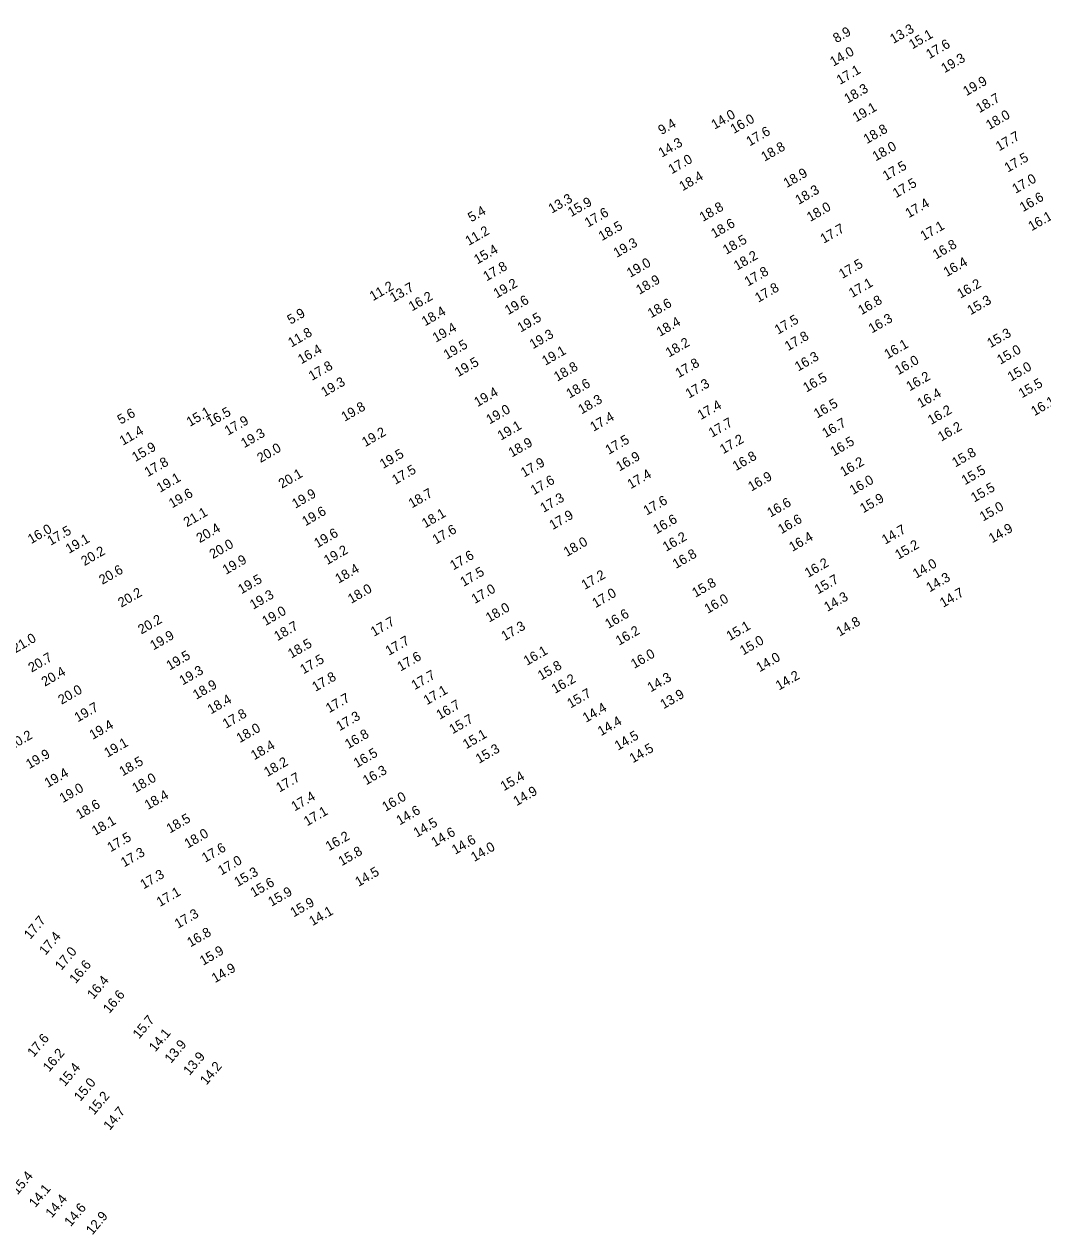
# Model space of a CAD drawing. Extents: x 1023796 to 1112670, y 656573 to 837340.
# Drawn here: x 1031242 to 1031773, y 815333 to 815963 of the extents above; entities that cross this region are included whole.
import ezdxf

# ---------------------------------------------------------------- set-up
doc = ezdxf.new("R2010")
doc.units = 0
doc.layers.add('V-TOPO-SOUN', color=7, linetype='Continuous')

msp = doc.modelspace()

# ---------------------------------------------------------------- texts
at = {"layer": 'V-TOPO-SOUN'}
for s, rotation, p in [('8.9', 30, (1031665.04, 815953.42)), ('13.3 ', 30, (1031694.71, 815953.06)), ('15.1 ', 30, (1031704.56, 815950.22)), ('17.6 ', 30, (1031713.49, 815945.14)), ('14.0 ', 30, (1031663.46, 815941.23)), ('19.3 ', 30, (1031721.37, 815937.82)), ('17.1 ', 30, (1031666.88, 815931.71)), ('19.9 ', 30, (1031732.76, 815925.86)), ('18.3 ', 30, (1031670.85, 815921.98)), ('18.7 ', 30, (1031739.49, 815916.98)), ('14.0 ', 30, (1031601.62, 815908.46)), ('16.0 ', 30, (1031611.61, 815906.17)), ('19.1 ', 30, (1031675.28, 815912.21)), ('18.0 ', 30, (1031744.69, 815908.27)), ('9.4', 30, (1031573.96, 815905.58)), ('17.6 ', 30, (1031619.85, 815899.69)), ('18.8 ', 30, (1031680.91, 815900.91)), ('14.3 ', 30, (1031574.1, 815893.84)), ('17.7 ', 30, (1031749.78, 815897.14)), ('18.8 ', 30, (1031627.59, 815891.72)), ('18.0 ', 30, (1031685.54, 815891.89)), ('17.0 ', 30, (1031579.26, 815885.17)), ('17.5 ', 30, (1031690.9, 815881.76)), ('17.5 ', 30, (1031754.31, 815886.05)), ('18.4 ', 30, (1031584.91, 815876.34)), ('18.9 ', 30, (1031639.19, 815878.01)), ('17.0 ', 30, (1031758.37, 815875.02)), ('18.3 ', 30, (1031645.36, 815869.23)), ('17.5 ', 30, (1031696.11, 815872.75)), ('13.3 ', 30, (1031516.78, 815864.68)), ('15.9 ', 30, (1031526.91, 815862.89)), ('17.4 ', 30, (1031702.7, 815862.28)), ('16.6 ', 30, (1031762.25, 815865.47)), ('5.4', 30, (1031474.88, 815860.16)), ('17.6 ', 30, (1031535.63, 815857.41)), ('18.8 ', 30, (1031595.48, 815860.36)), ('18.0 ', 30, (1031651.4, 815860.34)), ('18.5 ', 30, (1031542.89, 815850.39)), ('18.6 ', 30, (1031601.46, 815851.78)), ('17.7 ', 30, (1031658.44, 815849.02)), ('17.1 ', 30, (1031710.53, 815850.51)), ('16.1 ', 30, (1031766.73, 815855.53)), ('11.2 ', 30, (1031473.51, 815847.88)), ('18.5 ', 30, (1031607.65, 815843.26)), ('15.4 ', 30, (1031478, 815838.2)), ('19.3 ', 30, (1031550.64, 815841.67)), ('16.8 ', 30, (1031716.95, 815840.8)), ('19.0 ', 30, (1031557.61, 815831.23)), ('18.2 ', 30, (1031613.32, 815835.02)), ('17.5 ', 30, (1031668.09, 815830.68)), ('16.4 ', 30, (1031722.54, 815831.68)), ('17.8 ', 30, (1031482.82, 815829.41)), ('17.8 ', 30, (1031618.92, 815826.72)), ('11.2 ', 30, (1031423.66, 815819.1)), ('13.7 ', 30, (1031434.21, 815818.42)), ('19.2 ', 30, (1031488.14, 815820.52)), ('18.9 ', 30, (1031562.42, 815822.42)), ('17.8 ', 30, (1031624.37, 815818.3)), ('17.1 ', 30, (1031673.24, 815820.78)), ('16.2 ', 30, (1031729.65, 815820.36)), ('16.2 ', 30, (1031443.99, 815813.77)), ('19.6 ', 30, (1031494.06, 815811.82)), ('16.8 ', 30, (1031678.1, 815811.8)), ('15.3 ', 30, (1031734.95, 815811.77)), ('5.9', 30, (1031380.75, 815806.85)), ('18.4 ', 30, (1031450.79, 815805.98)), ('18.6 ', 30, (1031568.49, 815810.18)), ('19.5 ', 30, (1031500.6, 815802.76)), ('18.4 ', 30, (1031573.1, 815800.53)), ('17.5 ', 30, (1031634.61, 815801.64)), ('16.3 ', 30, (1031683.53, 815802.28)), ('11.8 ', 30, (1031381.17, 815794.96)), ('19.4 ', 30, (1031456.44, 815797.51)), ('19.3 ', 30, (1031506.97, 815794.08)), ('17.8 ', 30, (1031639.88, 815793.08)), ('15.3 ', 30, (1031745.29, 815794.62)), ('16.4 ', 30, (1031386.3, 815786.21)), ('19.5 ', 30, (1031462.16, 815788.65)), ('18.2 ', 30, (1031577.84, 815789.75)), ('16.1 ', 30, (1031691.71, 815788.88)), ('15.0 ', 30, (1031750.44, 815786)), ('19.5 ', 30, (1031468.01, 815779.51)), ('19.1 ', 30, (1031513.45, 815785.47)), ('16.3 ', 30, (1031645.12, 815782.44)), ('16.0 ', 30, (1031697.24, 815780.5)), ('17.8 ', 30, (1031391.89, 815777.6)), ('18.8 ', 30, (1031519.64, 815777.17)), ('17.8 ', 30, (1031582.9, 815779.04)), ('15.0 ', 30, (1031755.94, 815777.15)), ('19.3 ', 30, (1031398.39, 815769.22)), ('18.6 ', 30, (1031526.09, 815768.36)), ('17.3 ', 30, (1031588.2, 815768.35)), ('16.5 ', 30, (1031649.41, 815771.53)), ('16.2 ', 30, (1031703.17, 815772.12)), ('15.5 ', 30, (1031761.69, 815768.52)), ('19.4 ', 30, (1031478.09, 815763.93)), ('16.4 ', 30, (1031708.9, 815763.37)), ('19.8 ', 30, (1031408.92, 815756.32)), ('19.0 ', 30, (1031484.39, 815754.88)), ('18.3 ', 30, (1031532.32, 815760.12)), ('17.4 ', 30, (1031594.42, 815757.19)), ('16.5 ', 30, (1031655.01, 815757.97)), ('16.2 ', 30, (1031714.37, 815754.62)), ('16.1 ', 30, (1031768.2, 815759.2)), ('5.6', 30, (1031292.3, 815754.81)), ('15.1 ', 30, (1031328.31, 815753.64)), ('16.5 ', 30, (1031338.86, 815753.55)), ('17.9 ', 30, (1031348.11, 815749.05)), ('17.4 ', 30, (1031538.52, 815751.09)), ('17.7 ', 30, (1031600.23, 815748)), ('11.4 ', 30, (1031293.4, 815743.82)), ('19.3 ', 30, (1031356.63, 815742.56)), ('19.2 ', 30, (1031419.64, 815743.1)), ('19.1 ', 30, (1031490.27, 815746.47)), ('16.7 ', 30, (1031659.34, 815747.83)), ('16.2 ', 30, (1031719.64, 815745.94)), ('18.9 ', 30, (1031495.98, 815737.66)), ('17.5 ', 30, (1031546.43, 815739.08)), ('17.2 ', 30, (1031606.07, 815739.4)), ('16.5 ', 30, (1031663.64, 815738.23)), ('15.9 ', 30, (1031299.88, 815735.34)), ('20.0 ', 30, (1031365.05, 815734.81)), ('19.5 ', 30, (1031428.95, 815731.74)), ('16.9 ', 30, (1031552.02, 815730.41)), ('16.8 ', 30, (1031612.72, 815730.6)), ('15.8 ', 30, (1031727.01, 815732.5)), ('17.8 ', 30, (1031306.36, 815727.51)), ('17.5 ', 30, (1031435.33, 815723.49)), ('17.9 ', 30, (1031502.37, 815727.25)), ('16.2 ', 30, (1031668.72, 815727.66)), ('15.5 ', 30, (1031731.99, 815723.26)), ('19.1 ', 30, (1031312.75, 815719.32)), ('20.1 ', 30, (1031376.23, 815721.46)), ('17.6 ', 30, (1031507.51, 815718.06)), ('17.4 ', 30, (1031557.9, 815721.19)), ('16.9 ', 30, (1031620.75, 815719.97)), ('16.0 ', 30, (1031673.66, 815718.15)), ('19.6 ', 30, (1031319.06, 815711.21)), ('19.9 ', 30, (1031383.22, 815711.01)), ('18.7 ', 30, (1031443.94, 815711.2)), ('15.5 ', 30, (1031736.85, 815714.24)), ('17.3 ', 30, (1031512.52, 815708.88)), ('17.6 ', 30, (1031566.24, 815707.46)), ('16.6 ', 30, (1031630.68, 815706.39)), ('15.9 ', 30, (1031679.05, 815708.64)), ('15.0 ', 30, (1031741.42, 815704.32)), ('21.1 ', 30, (1031326.74, 815701.34)), ('19.6 ', 30, (1031388.47, 815701.86)), ('18.1 ', 30, (1031450.85, 815700.82)), ('17.9 ', 30, (1031517.26, 815699.9)), ('16.6 ', 30, (1031571.32, 815697.7)), ('16.6 ', 30, (1031636.37, 815697.75)), ('16.0 ', 30, (1031245.62, 815692.58)), ('17.5 ', 30, (1031255.75, 815691.74)), ('20.4 ', 30, (1031333.41, 815693.06)), ('17.6 ', 30, (1031456.4, 815692.35)), ('14.7 ', 30, (1031690.45, 815692.31)), ('14.9 ', 30, (1031746.14, 815692.99)), ('19.1 ', 30, (1031265.31, 815687.52)), ('19.6 ', 30, (1031394.73, 815690.49)), ('18.0 ', 30, (1031524.69, 815685.93)), ('16.2 ', 30, (1031576.33, 815688.59)), ('16.4 ', 30, (1031642.12, 815688.57)), ('20.2 ', 30, (1031273.37, 815681.12)), ('20.0 ', 30, (1031340.25, 815684.77)), ('19.2 ', 30, (1031399.85, 815681.67)), ('17.6 ', 30, (1031465.52, 815678.91)), ('16.8 ', 30, (1031581.48, 815679.66)), ('15.2 ', 30, (1031697.33, 815684.45)), ('19.9 ', 30, (1031347.08, 815676.6)), ('16.2 ', 30, (1031650.27, 815674.97)), ('14.0 ', 30, (1031706.58, 815674.59)), ('20.6 ', 30, (1031282.71, 815671.37)), ('19.5 ', 30, (1031355.12, 815666.44)), ('18.4 ', 30, (1031405.72, 815671.97)), ('17.5 ', 30, (1031470.86, 815670.32)), ('17.2 ', 30, (1031533.96, 815668.74)), ('15.7 ', 30, (1031655.42, 815666.35)), ('14.3 ', 30, (1031713.58, 815667.44)), ('18.0 ', 30, (1031412.35, 815661.48)), ('17.0 ', 30, (1031476.72, 815661.41)), ('15.8 ', 30, (1031591.61, 815664.64)), ('20.2 ', 30, (1031292.6, 815659.5)), ('19.3 ', 30, (1031361.25, 815658.43)), ('17.0 ', 30, (1031539.62, 815659.24)), ('16.0 ', 30, (1031598.04, 815656.26)), ('14.3 ', 30, (1031660.36, 815657.31)), ('14.7 ', 30, (1031720.67, 815659.45)), ('19.0 ', 30, (1031367.68, 815649.92)), ('18.0 ', 30, (1031484.14, 815651.7)), ('16.6 ', 30, (1031546.27, 815648.43)), ('20.2 ', 30, (1031303.02, 815645.52)), ('18.7 ', 30, (1031373.89, 815642.04)), ('17.7 ', 30, (1031424.2, 815644.35)), ('17.3 ', 30, (1031492.26, 815642.09)), ('15.1 ', 30, (1031609.49, 815642.14)), ('14.8 ', 30, (1031666.72, 815644.4)), ('21.0 ', 30, (1031237.41, 815635.73)), ('19.9 ', 30, (1031309.3, 815637.22)), ('17.7 ', 30, (1031431.9, 815634.41)), ('16.2 ', 30, (1031551.81, 815639.68)), ('18.5 ', 30, (1031381.1, 815632.94)), ('16.1 ', 30, (1031503.87, 815629.23)), ('15.0 ', 30, (1031616.48, 815634.6)), ('20.7 ', 30, (1031245.87, 815625.68)), ('19.5 ', 30, (1031317.77, 815626.75)), ('17.5 ', 30, (1031387.46, 815624.76)), ('17.6 ', 30, (1031438.03, 815626.23)), ('16.0 ', 30, (1031559.73, 815627.61)), ('14.0 ', 30, (1031625.03, 815625.81)), ('20.4 ', 30, (1031252.75, 815618.32)), ('19.3 ', 30, (1031324.54, 815618.99)), ('17.7 ', 30, (1031445.38, 815616.54)), ('15.8 ', 30, (1031511.22, 815621.53)), ('14.2 ', 30, (1031635.16, 815616.35)), ('18.9 ', 30, (1031331.6, 815611.53)), ('17.8 ', 30, (1031393.7, 815615.66)), ('16.2 ', 30, (1031518.47, 815614.59)), ('14.3 ', 30, (1031568.34, 815615.37)), ('20.0 ', 30, (1031261.43, 815608.9)), ('18.4 ', 30, (1031339.25, 815603.9)), ('17.7 ', 30, (1031400.83, 815604.52)), ('17.1 ', 30, (1031451.74, 815608.69)), ('15.7 ', 30, (1031526.56, 815607)), ('13.9 ', 30, (1031575.03, 815606.59)), ('19.7 ', 30, (1031269.9, 815599.75)), ('16.7 ', 30, (1031458.39, 815601.08)), ('14.4 ', 30, (1031534.63, 815599.57)), ('19.4 ', 30, (1031277.7, 815590.66)), ('17.8 ', 30, (1031347.1, 815596.45)), ('17.3 ', 30, (1031406.25, 815595.16)), ('15.7 ', 30, (1031465.12, 815593.57)), ('14.4 ', 30, (1031542.47, 815592.57)), ('20.2 ', 30, (1031235.46, 815585.23)), ('18.0 ', 30, (1031354.29, 815588.94)), ('16.8 ', 30, (1031410.78, 815585.86)), ('15.1 ', 30, (1031472.21, 815585.76)), ('14.5 ', 30, (1031551.28, 815585.02)), ('19.1 ', 30, (1031285.35, 815581.33)), ('18.4 ', 30, (1031361.8, 815580.01)), ('15.3 ', 30, (1031478.88, 815578.17)), ('14.5 ', 30, (1031559.03, 815578.43)), ('19.9 ', 30, (1031244.64, 815575.38)), ('18.5 ', 30, (1031293.26, 815571.61)), ('16.5 ', 30, (1031415.31, 815575.99)), ('19.4 ', 30, (1031254.28, 815565.63)), ('18.2 ', 30, (1031368.61, 815571.32)), ('16.3 ', 30, (1031420.14, 815566.97)), ('18.0 ', 30, (1031299.97, 815562.99)), ('17.7 ', 30, (1031374.92, 815563.19)), ('15.4 ', 30, (1031491.83, 815563.89)), ('19.0 ', 30, (1031262.15, 815557.71)), ('18.4 ', 30, (1031306.43, 815554.12)), ('17.4 ', 30, (1031382.84, 815553.39)), ('16.0 ', 30, (1031430.17, 815553.18)), ('14.9 ', 30, (1031498.47, 815556.11)), ('18.6 ', 30, (1031270.75, 815549.22)), ('18.1 ', 30, (1031278.98, 815540.7)), ('18.5 ', 30, (1031317.87, 815541.86)), ('17.1 ', 30, (1031389.36, 815545.64)), ('14.6 ', 30, (1031437.56, 815546.1)), ('18.0 ', 30, (1031327.19, 815534.03)), ('14.5 ', 30, (1031446.47, 815539.72)), ('14.6 ', 30, (1031455.79, 815534.74)), ('17.5 ', 30, (1031286.98, 815532.1)), ('16.2 ', 30, (1031400.73, 815532.63)), ('14.6 ', 30, (1031466.45, 815530.8)), ('17.3 ', 30, (1031294.06, 815524.24)), ('17.6 ', 30, (1031336.26, 815526.65)), ('15.8 ', 30, (1031407.37, 815524.83)), ('14.0 ', 30, (1031476.43, 815527.07)), ('17.0 ', 30, (1031344.66, 815520.01)), ('17.3 ', 30, (1031304.18, 815512.78)), ('15.3 ', 30, (1031353.13, 815514.02)), ('15.6 ', 30, (1031361.54, 815508.58)), ('14.5 ', 30, (1031416.12, 815514.08)), ('17.1 ', 30, (1031312.69, 815503.62)), ('15.9 ', 30, (1031370.8, 815503.73)), ('15.9 ', 30, (1031382.34, 815498.18)), ('17.3 ', 30, (1031322.09, 815492.29)), ('14.1 ', 30, (1031392.13, 815493.64)), ('17.7 ', 50, (1031245.16, 815486.46)), ('17.4 ', 50, (1031253.08, 815478.21)), ('16.8 ', 30, (1031328.59, 815482.58)), ('17.0 ', 50, (1031261.34, 815470.32)), ('15.9 ', 30, (1031335.17, 815473.01)), ('16.6 ', 50, (1031268.84, 815463.46)), ('14.9 ', 30, (1031341.38, 815463.96)), ('16.4 ', 50, (1031278.07, 815455.31)), ('16.6 ', 50, (1031286.36, 815447.87)), ('15.7 ', 50, (1031301.82, 815434.63)), ('17.6 ', 50, (1031246.91, 815425.12)), ('14.1 ', 50, (1031310.27, 815427.86)), ('13.9 ', 50, (1031318.47, 815421.93)), ('16.2 ', 50, (1031254.98, 815417.42)), ('13.9 ', 50, (1031328.15, 815415.63)), ('15.4 ', 50, (1031263.19, 815409.9)), ('14.2 ', 50, (1031336.9, 815410.6)), ('15.0 ', 50, (1031271.24, 815402.08)), ('15.2 ', 50, (1031278.43, 815395.05)), ('14.7 ', 50, (1031286.55, 815387.03)), ('15.4 ', 50, (1031238.53, 815353.5)), ('14.1 ', 50, (1031247.76, 815346.79)), ('14.4 ', 50, (1031256.37, 815341.44)), ('14.6 ', 50, (1031266.19, 815336.87)), ('12.9 ', 50, (1031277.47, 815332.54))]:
    msp.add_text(s, height=5, rotation=rotation, dxfattribs=at).set_placement(p)

doc.saveas('drawing.dxf')
